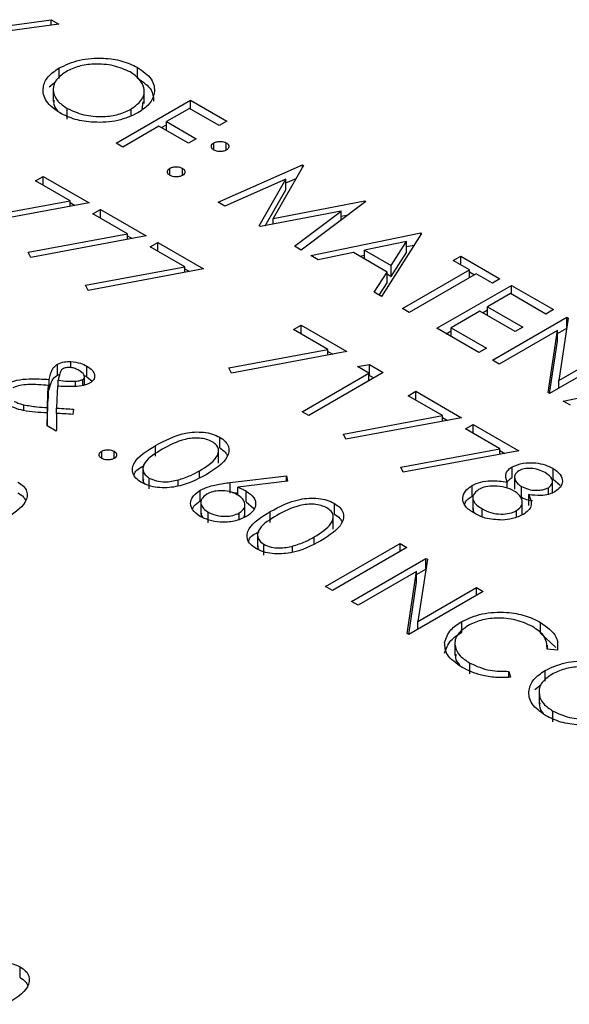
# Model space of a CAD drawing. Header units: inches. Extents: x 220 to 877, y 4 to 174.
# Tile 455 of 656: x 485.438 to 486.063, y 149.287 to 150.409. Entities that reach past the tile are written whole.
import ezdxf

# ---------------------------------------------------------------- set-up
doc = ezdxf.new("R2010")
doc.units = ezdxf.units.IN
doc.header["$LTSCALE"] = 0.5
doc.header["$MEASUREMENT"] = 0
doc.layers.add('DSS-M-S', color=53, linetype='Continuous')

msp = doc.modelspace()

# ---------------------------------------------------------------- linework, layer by layer
at = {"layer": 'DSS-M-S', "linetype": 'Continuous', "lineweight": 25}
for p, q in [((485.48191, 150.40368), (485.41019, 150.39368)), ((485.41446, 150.40052), (485.47319, 150.40871)), ((485.47319, 150.40871), (485.48191, 150.40368)), ((485.47319, 150.40246), (485.47319, 150.40871)), ((485.57165, 150.34213), (485.57165, 150.35438)), ((485.48262, 150.3416), (485.48262, 150.35385)), ((485.4709, 150.33213), (485.47821, 150.33803)), ((485.47579, 150.33095), (485.47579, 150.31564)), ((485.57932, 150.31338), (485.57932, 150.32869)), ((485.54718, 150.26803), (485.63203, 150.31701)), ((485.5768, 150.30624), (485.57823, 150.31497)), ((485.63203, 150.31701), (485.67337, 150.29315)), ((485.63203, 150.30696), (485.63203, 150.31701)), ((485.49153, 150.29544), (485.49153, 150.30769)), ((485.56463, 150.29973), (485.56463, 150.30699)), ((485.63094, 150.30759), (485.60483, 150.29252)), ((485.66467, 150.28812), (485.63094, 150.30759)), ((485.59613, 150.28749), (485.55479, 150.26363)), ((485.62985, 150.26803), (485.59613, 150.28749)), ((485.59912, 150.28577), (485.60483, 150.28906)), ((485.60483, 150.29252), (485.63856, 150.27305)), ((485.60483, 150.28247), (485.60483, 150.29252)), ((485.67337, 150.29315), (485.66467, 150.28812)), ((485.55479, 150.26363), (485.54718, 150.26803)), ((485.63856, 150.27305), (485.62985, 150.26803)), ((485.65868, 150.26018), (485.65868, 150.26834)), ((485.67282, 150.26018), (485.67282, 150.26834)), ((485.66358, 150.20083), (485.75963, 150.24335)), ((485.76072, 150.24272), (485.72613, 150.1823)), ((485.75963, 150.24335), (485.76072, 150.24272)), ((485.75963, 150.24082), (485.75963, 150.24335)), ((485.60864, 150.23129), (485.60864, 150.23945)), ((485.62278, 150.23129), (485.62278, 150.23945)), ((485.45553, 150.22516), (485.46423, 150.23019)), ((485.49486, 150.20246), (485.45553, 150.22516)), ((485.46423, 150.23019), (485.51645, 150.20004)), ((485.46423, 150.22014), (485.46423, 150.23019)), ((485.74054, 150.22705), (485.67124, 150.1964)), ((485.7101, 150.17397), (485.74054, 150.22705)), ((485.74054, 150.22265), (485.75218, 150.2278)), ((485.74054, 150.2148), (485.74054, 150.22705)), ((485.71714, 150.174), (485.74054, 150.2148)), ((485.38186, 150.18144), (485.49486, 150.20246)), ((485.51645, 150.20004), (485.38481, 150.17555)), ((485.49486, 150.19603), (485.49486, 150.20246)), ((485.49486, 150.20026), (485.5004, 150.19706)), ((485.67124, 150.1964), (485.66358, 150.20083)), ((485.72613, 150.1823), (485.8307, 150.20232)), ((485.83181, 150.20168), (485.75822, 150.14619)), ((485.8307, 150.20232), (485.83181, 150.20168)), ((485.8307, 150.20085), (485.8307, 150.20232)), ((485.5208, 150.18748), (485.5295, 150.19251)), ((485.56013, 150.16478), (485.5208, 150.18748)), ((485.5295, 150.19251), (485.58172, 150.16236)), ((485.5295, 150.18246), (485.5295, 150.19251)), ((485.8035, 150.19055), (485.71182, 150.17298)), ((485.75057, 150.15061), (485.8035, 150.19055)), ((485.8035, 150.18034), (485.8035, 150.19055)), ((485.8035, 150.18487), (485.81155, 150.18641)), ((485.72613, 150.17572), (485.72613, 150.1823)), ((485.44713, 150.14376), (485.56013, 150.16478)), ((485.56013, 150.15835), (485.56013, 150.16478)), ((485.71182, 150.17298), (485.7101, 150.17397)), ((485.7691, 150.13991), (485.8942, 150.16566)), ((485.89529, 150.16503), (485.8496, 150.09344)), ((485.8942, 150.16566), (485.89529, 150.16503)), ((485.8942, 150.16333), (485.8942, 150.16566)), ((485.58172, 150.16236), (485.45009, 150.13787)), ((485.56013, 150.16258), (485.56567, 150.15938)), ((485.58607, 150.1498), (485.59477, 150.15483)), ((485.59477, 150.15483), (485.64699, 150.12468)), ((485.59477, 150.14478), (485.59477, 150.15483)), ((485.87812, 150.15585), (485.83034, 150.14601)), ((485.86067, 150.1285), (485.87812, 150.15585)), ((485.87812, 150.1436), (485.87812, 150.15585)), ((485.45009, 150.13787), (485.44713, 150.14376)), ((485.6254, 150.1271), (485.58607, 150.1498)), ((485.75822, 150.14619), (485.75057, 150.15061)), ((485.81751, 150.14337), (485.77741, 150.13511)), ((485.85598, 150.12116), (485.81751, 150.14337)), ((485.83034, 150.14601), (485.86067, 150.1285)), ((485.83034, 150.13596), (485.83034, 150.14601)), ((485.86067, 150.11625), (485.87812, 150.1436)), ((485.87812, 150.1501), (485.88692, 150.15191)), ((485.77741, 150.13511), (485.7691, 150.13991)), ((485.82484, 150.13914), (485.83034, 150.14027)), ((485.93119, 150.13426), (485.93989, 150.13928)), ((485.94968, 150.12358), (485.93119, 150.13426)), ((485.93989, 150.13928), (485.9845, 150.11354)), ((485.93989, 150.12924), (485.93989, 150.13928)), ((485.5124, 150.10608), (485.6254, 150.1271)), ((485.64699, 150.12468), (485.51536, 150.10019)), ((485.6254, 150.12067), (485.6254, 150.1271)), ((485.6254, 150.1249), (485.63094, 150.1217)), ((485.84132, 150.09822), (485.85598, 150.12116)), ((485.85598, 150.10891), (485.85598, 150.12116)), ((485.85598, 150.11896), (485.86067, 150.11625)), ((485.86067, 150.11625), (485.86067, 150.1285)), ((485.87353, 150.07962), (485.94968, 150.12358)), ((485.9573, 150.11919), (485.88115, 150.07523)), ((485.94968, 150.11479), (485.94968, 150.12358)), ((485.94968, 150.12138), (485.95539, 150.11809)), ((485.97579, 150.10851), (485.9573, 150.11919)), ((485.84704, 150.09492), (485.85598, 150.10891)), ((485.9845, 150.11354), (485.97579, 150.10851)), ((485.51536, 150.10019), (485.5124, 150.10608)), ((485.8496, 150.09344), (485.84132, 150.09822)), ((485.9127, 150.05702), (485.99755, 150.106)), ((485.99646, 150.09658), (485.97035, 150.08151)), ((486.03671, 150.07334), (485.99646, 150.09658)), ((485.99755, 150.106), (486.04542, 150.07837)), ((485.99755, 150.09595), (485.99755, 150.106)), ((485.88115, 150.07523), (485.87353, 150.07962)), ((485.96165, 150.07648), (485.92902, 150.05764)), ((486.0019, 150.05325), (485.96165, 150.07648)), ((485.96464, 150.07476), (485.97035, 150.07805)), ((485.97035, 150.08151), (486.0106, 150.05827)), ((485.97035, 150.07146), (485.97035, 150.08151)), ((486.04542, 150.07837), (486.03671, 150.07334)), ((485.97579, 150.02059), (486.06065, 150.06958)), ((486.06224, 150.06865), (486.05152, 149.99774)), ((486.06065, 150.06958), (486.06224, 150.06865)), ((486.06065, 150.05809), (486.06065, 150.06958)), ((485.74925, 150.0556), (485.75795, 150.06063)), ((485.78858, 150.0329), (485.74925, 150.0556)), ((485.75795, 150.06063), (485.81017, 150.03048)), ((485.75795, 150.05058), (485.75795, 150.06063)), ((485.96056, 150.02938), (485.9127, 150.05702)), ((485.92331, 150.05089), (485.92902, 150.05419)), ((485.92902, 150.05764), (485.96927, 150.03441)), ((485.92902, 150.0476), (485.92902, 150.05764)), ((486.05004, 150.05466), (485.98341, 150.0162)), ((486.0106, 150.05827), (486.0019, 150.05325)), ((486.03933, 149.98391), (486.05004, 150.05466)), ((486.05004, 150.0512), (486.06052, 150.05726)), ((486.05004, 150.04241), (486.05004, 150.05466)), ((486.04104, 149.98293), (486.05004, 150.04241)), ((485.67558, 150.01188), (485.78858, 150.0329)), ((485.81017, 150.03048), (485.67854, 150.00599)), ((485.78858, 150.02647), (485.78858, 150.0329)), ((485.78858, 150.0307), (485.79412, 150.0275)), ((485.96927, 150.03441), (485.96056, 150.02938)), ((486.12592, 150.0319), (486.04106, 149.98291)), ((486.05152, 149.99774), (486.1183, 150.03629)), ((485.49559, 150.01228), (485.49559, 150.01917)), ((485.98341, 150.0162), (485.97579, 150.02059)), ((485.48053, 150.00378), (485.48053, 150.01603)), ((485.51413, 150.00167), (485.51413, 150.01392)), ((485.67854, 150.00599), (485.67558, 150.01188)), ((485.85151, 150.00662), (485.76665, 149.95763)), ((485.82213, 150.01353), (485.83582, 150.01568)), ((485.83519, 150.00599), (485.82213, 150.01353)), ((485.83582, 150.01568), (485.85151, 150.00662)), ((485.83582, 150.00343), (485.83582, 150.01568)), ((485.47118, 149.98655), (485.47118, 149.9988)), ((485.48053, 150.00378), (485.48308, 150.00468)), ((485.4815, 149.99108), (485.4815, 149.99777)), ((485.50113, 149.99091), (485.50113, 149.99689)), ((485.50924, 149.99191), (485.50924, 149.99869)), ((485.51091, 150.00311), (485.51413, 150.00167)), ((485.51135, 149.99259), (485.51135, 150.00182)), ((485.51413, 150.00167), (485.51995, 149.997)), ((485.75904, 149.96203), (485.83519, 150.00599)), ((485.83519, 149.9972), (485.83519, 150.00599)), ((485.83519, 150.00333), (485.83582, 150.00343)), ((485.83582, 150.00343), (485.8409, 150.00049)), ((486.05152, 149.98895), (486.05152, 149.99774)), ((486.05629, 149.97412), (486.1814, 149.99987)), ((485.47036, 149.97966), (485.47036, 149.99191)), ((485.48041, 149.99111), (485.47976, 149.97598)), ((485.87979, 149.98024), (485.88849, 149.98527)), ((485.88849, 149.98527), (485.94071, 149.95512)), ((485.88849, 149.97522), (485.88849, 149.98527)), ((485.46928, 149.96669), (485.46955, 149.98257)), ((485.46955, 149.97032), (485.46955, 149.98257)), ((485.47976, 149.97598), (485.47959, 149.96607)), ((485.91912, 149.95754), (485.87979, 149.98024)), ((486.04106, 149.98291), (486.03933, 149.98391)), ((486.06461, 149.96932), (486.05629, 149.97412)), ((485.44215, 149.96335), (485.44215, 149.96983)), ((485.46928, 149.95444), (485.46955, 149.97032)), ((485.46928, 149.95444), (485.46928, 149.96669)), ((485.47959, 149.96003), (485.47959, 149.96607)), ((485.49892, 149.96492), (485.49816, 149.95893)), ((485.76665, 149.95763), (485.75904, 149.96203)), ((485.46895, 149.9458), (485.46919, 149.96066)), ((485.46919, 149.94841), (485.46919, 149.96066)), ((485.80612, 149.93652), (485.91912, 149.95754)), ((485.94071, 149.95512), (485.80908, 149.93063)), ((485.91912, 149.95111), (485.91912, 149.95754)), ((485.91912, 149.95534), (485.92466, 149.95214)), ((485.47919, 149.93989), (485.46895, 149.9458)), ((485.46915, 149.94569), (485.46919, 149.94841)), ((485.94506, 149.94256), (485.95376, 149.94759)), ((485.98439, 149.91986), (485.94506, 149.94256)), ((485.95376, 149.94759), (486.00598, 149.91744)), ((485.95376, 149.93754), (485.95376, 149.94759)), ((485.66529, 149.92069), (485.66529, 149.93294)), ((485.80908, 149.93063), (485.80612, 149.93652)), ((485.53086, 149.90881), (485.53086, 149.91697)), ((485.545, 149.90881), (485.545, 149.91697)), ((485.59229, 149.9113), (485.59229, 149.92354)), ((485.66408, 149.90355), (485.66408, 149.91886)), ((485.87139, 149.89884), (485.98439, 149.91986)), ((486.00598, 149.91744), (485.87435, 149.89295)), ((485.98439, 149.91342), (485.98439, 149.91986)), ((485.98439, 149.91766), (485.98994, 149.91446)), ((485.57772, 149.89857), (485.57772, 149.88326)), ((485.64236, 149.88727), (485.64236, 149.89468)), ((485.87435, 149.89295), (485.87139, 149.89884)), ((485.99835, 149.88697), (485.99835, 149.89922)), ((486.04499, 149.88519), (486.04499, 149.89743)), ((485.58505, 149.87407), (485.58505, 149.88632)), ((485.61782, 149.87761), (485.61782, 149.88422)), ((485.67731, 149.88129), (485.74136, 149.88902)), ((485.74136, 149.88902), (485.74262, 149.88298)), ((485.74136, 149.88283), (485.74136, 149.88902)), ((486.0012, 149.88914), (486.0012, 149.87383)), ((486.04434, 149.8688), (486.04434, 149.88411)), ((486.04499, 149.88519), (486.05294, 149.87836)), ((485.64318, 149.86029), (485.64318, 149.87254)), ((485.67731, 149.86904), (485.67731, 149.88129)), ((485.74262, 149.88298), (485.68591, 149.87613)), ((485.68591, 149.8669), (485.68591, 149.87613)), ((485.95276, 149.86568), (485.95276, 149.87793)), ((485.99276, 149.87479), (485.99276, 149.88168)), ((486.00897, 149.86453), (486.00897, 149.87678)), ((486.03974, 149.86782), (486.03974, 149.87538)), ((485.64318, 149.86029), (485.64472, 149.86093)), ((485.68029, 149.8694), (485.68591, 149.87008)), ((485.69552, 149.85928), (485.69552, 149.87153)), ((485.95356, 149.86564), (485.95356, 149.85033)), ((486.01727, 149.85529), (486.01727, 149.86753)), ((485.64395, 149.86037), (485.64395, 149.84506)), ((485.6939, 149.84193), (485.6939, 149.85724)), ((485.69552, 149.85928), (485.70401, 149.85174)), ((485.79584, 149.84533), (485.79584, 149.85757)), ((485.96406, 149.84244), (485.96406, 149.85121)), ((486.00335, 149.84201), (486.00335, 149.84935)), ((486.00975, 149.84509), (486.00975, 149.8604)), ((485.65216, 149.83533), (485.65216, 149.84758)), ((485.68748, 149.83946), (485.68748, 149.84661)), ((485.6932, 149.8416), (485.6933, 149.84347)), ((485.72283, 149.83594), (485.72283, 149.84818)), ((485.79462, 149.82819), (485.79462, 149.8435)), ((485.70826, 149.82321), (485.70826, 149.8079)), ((485.77291, 149.81191), (485.77291, 149.81932)), ((485.71559, 149.79871), (485.71559, 149.81096)), ((485.74836, 149.80225), (485.74836, 149.80886)), ((485.78596, 149.7628), (485.87081, 149.81178)), ((485.87843, 149.80738), (485.79358, 149.7584)), ((485.87081, 149.81178), (485.87843, 149.80738)), ((485.87081, 149.80299), (485.87081, 149.81178)), ((485.81533, 149.74584), (485.90019, 149.79482)), ((485.90178, 149.7939), (485.89106, 149.72299)), ((485.90019, 149.79482), (485.90178, 149.7939)), ((485.90019, 149.78334), (485.90019, 149.79482)), ((485.88958, 149.77645), (485.90006, 149.7825)), ((485.88958, 149.77991), (485.82295, 149.74144)), ((485.87887, 149.70916), (485.88958, 149.77991)), ((485.88958, 149.76766), (485.88958, 149.77991)), ((485.79358, 149.7584), (485.78596, 149.7628)), ((485.88058, 149.70818), (485.88958, 149.76766)), ((485.89106, 149.72299), (485.95784, 149.76154)), ((485.95784, 149.76154), (485.96546, 149.75714)), ((485.95784, 149.75275), (485.95784, 149.76154)), ((485.96546, 149.75714), (485.88061, 149.70816)), ((485.82295, 149.74144), (485.81533, 149.74584)), ((485.89106, 149.71419), (485.89106, 149.72299)), ((485.94093, 149.71064), (485.94093, 149.72289)), ((486.0307, 149.70975), (486.0307, 149.72199)), ((485.88061, 149.70816), (485.87887, 149.70916)), ((486.0307, 149.70975), (486.04818, 149.69329)), ((485.93319, 149.6996), (485.93319, 149.68429)), ((486.03852, 149.69126), (486.03852, 149.69617)), ((486.04997, 149.69038), (486.03821, 149.69128)), ((485.95025, 149.66324), (485.95025, 149.67549)), ((485.99469, 149.66616), (485.99631, 149.6594)), ((485.99469, 149.65939), (485.99469, 149.66616)), ((486.0358, 149.65487), (486.0358, 149.66712)), ((486.02408, 149.64541), (486.03138, 149.65131)), ((486.02896, 149.64423), (486.02896, 149.62892)), ((486.0447, 149.60872), (486.0447, 149.62096)), ((485.43793, 149.31717), (485.43793, 149.32942))]:
    msp.add_line(p, q, dxfattribs=at)
for points, knots in [([(485.48262, 150.35385), (485.48995, 150.35717), (485.50461, 150.36383), (485.53114, 150.36573), (485.55468, 150.3624), (485.566, 150.35705), (485.57165, 150.35438)], [0, 0, 0, 0, 0.279731, 0.5593268, 0.7796805, 1, 1, 1, 1]), ([(485.56333, 150.34914), (485.55727, 150.35183), (485.54517, 150.35721), (485.52346, 150.35883), (485.5041, 150.35612), (485.49488, 150.35169), (485.49027, 150.34947)], [0, 0, 0, 0, 0.2796271, 0.5593495, 0.7796302, 1, 1, 1, 1]), ([(485.57165, 150.35438), (485.57761, 150.35014), (485.58951, 150.34166), (485.59233, 150.32612), (485.58657, 150.31238), (485.57701, 150.30585), (485.57223, 150.30259)], [0, 0, 0, 0, 0.2797673, 0.5593585, 0.7795711, 1, 1, 1, 1]), ([(485.48313, 150.30249), (485.47728, 150.3067), (485.46559, 150.31514), (485.46295, 150.3305), (485.46851, 150.34412), (485.47791, 150.3506), (485.48262, 150.35385)], [0, 0, 0, 0, 0.2796633, 0.5593539, 0.7796364, 1, 1, 1, 1]), ([(485.49027, 150.34947), (485.48557, 150.34601), (485.47617, 150.33908), (485.47489, 150.32651), (485.47997, 150.31555), (485.48767, 150.31031), (485.49153, 150.30769)], [0, 0, 0, 0, 0.279416, 0.5590765, 0.779478, 1, 1, 1, 1]), ([(485.56463, 150.30699), (485.56937, 150.31048), (485.57884, 150.31745), (485.5802, 150.33016), (485.57473, 150.34112), (485.56713, 150.34646), (485.56333, 150.34914)], [0, 0, 0, 0, 0.279468, 0.5588703, 0.7795158, 1, 1, 1, 1]), ([(485.57165, 150.34213), (485.57786, 150.3379), (485.58906, 150.33028), (485.58971, 150.32037), (485.59, 150.31596)], [0, 0, 0, 0, 0.5548048, 1, 1, 1, 1]), ([(485.47676, 150.31712), (485.47645, 150.31589), (485.47534, 150.31163), (485.4784, 150.3076), (485.48058, 150.30474)], [0, 0, 0, 0, 0.2888747, 1, 1, 1, 1]), ([(485.57223, 150.30259), (485.5649, 150.29922), (485.55024, 150.29248), (485.52356, 150.29102), (485.49997, 150.2943), (485.48874, 150.29976), (485.48313, 150.30249)], [0, 0, 0, 0, 0.2796304, 0.5593429, 0.7795972, 1, 1, 1, 1]), ([(485.49153, 150.30769), (485.49753, 150.30493), (485.50953, 150.29942), (485.53131, 150.29758), (485.55074, 150.30032), (485.56, 150.30477), (485.56463, 150.30699)], [0, 0, 0, 0, 0.2798297, 0.559389, 0.7796538, 1, 1, 1, 1]), ([(485.65868, 150.26018), (485.65776, 150.26085), (485.65592, 150.26219), (485.65554, 150.26464), (485.65644, 150.2668), (485.65794, 150.26783), (485.65868, 150.26834)], [0, 0, 0, 0, 0.2796468, 0.5592988, 0.7796148, 1, 1, 1, 1]), ([(485.65868, 150.26834), (485.65985, 150.26887), (485.66219, 150.26992), (485.66641, 150.27014), (485.67014, 150.26962), (485.67193, 150.26877), (485.67282, 150.26834)], [0, 0, 0, 0, 0.2795852, 0.5594544, 0.7796968, 1, 1, 1, 1]), ([(485.67282, 150.26834), (485.67375, 150.26767), (485.67561, 150.26632), (485.67595, 150.26388), (485.6751, 150.26171), (485.67358, 150.26069), (485.67282, 150.26018)], [0, 0, 0, 0, 0.2796016, 0.559212, 0.7794752, 1, 1, 1, 1]), ([(485.67282, 150.26018), (485.67166, 150.25964), (485.66934, 150.25857), (485.6651, 150.25837), (485.66135, 150.25887), (485.65957, 150.25974), (485.65868, 150.26018)], [0, 0, 0, 0, 0.2795175, 0.5593264, 0.7795441, 1, 1, 1, 1]), ([(485.60864, 150.23129), (485.60773, 150.23196), (485.60591, 150.23331), (485.60552, 150.23575), (485.60642, 150.2379), (485.6079, 150.23894), (485.60864, 150.23945)], [0, 0, 0, 0, 0.27958116, 0.55914317, 0.77957542, 1, 1, 1, 1]), ([(485.60864, 150.23945), (485.60981, 150.23998), (485.61214, 150.24104), (485.61637, 150.24127), (485.62011, 150.24075), (485.62189, 150.23988), (485.62278, 150.23945)], [0, 0, 0, 0, 0.2795762, 0.5592837, 0.7795524, 1, 1, 1, 1]), ([(485.62278, 150.23129), (485.62162, 150.23076), (485.61929, 150.2297), (485.61506, 150.22948), (485.61132, 150.23), (485.60953, 150.23086), (485.60864, 150.23129)], [0, 0, 0, 0, 0.2794691, 0.5593578, 0.7796739, 1, 1, 1, 1]), ([(485.62278, 150.23945), (485.62371, 150.23878), (485.62557, 150.23743), (485.62591, 150.23499), (485.62506, 150.23282), (485.62354, 150.2318), (485.62278, 150.23129)], [0, 0, 0, 0, 0.2796016, 0.559212, 0.7794752, 1, 1, 1, 1]), ([(485.48053, 150.01603), (485.48302, 150.01716), (485.48749, 150.01917), (485.49311, 150.01917), (485.49559, 150.01917)], [0, 0, 0, 0, 0.5587871, 1, 1, 1, 1]), ([(485.49559, 150.01917), (485.49951, 150.01871), (485.50652, 150.01788), (485.5118, 150.01513), (485.51413, 150.01392)], [0, 0, 0, 0, 0.5588421, 1, 1, 1, 1]), ([(485.47118, 149.9988), (485.47163, 150.00087), (485.47238, 150.00428), (485.4739, 150.00897), (485.4761, 150.01287), (485.47905, 150.01498), (485.48053, 150.01603)], [0, 0, 0, 0, 0.3403906, 0.5606151, 0.7804878, 1, 1, 1, 1]), ([(485.48425, 150.00811), (485.48351, 150.0062), (485.48219, 150.00279), (485.48171, 149.9993), (485.4815, 149.99777)], [0, 0, 0, 0, 0.5598979, 1, 1, 1, 1]), ([(485.48731, 150.01115), (485.48655, 150.01065), (485.48519, 150.00974), (485.48454, 150.00861), (485.48425, 150.00811)], [0, 0, 0, 0, 0.55955366, 1, 1, 1, 1]), ([(485.50514, 150.00906), (485.50374, 150.00979), (485.50095, 150.01125), (485.49605, 150.01238), (485.49103, 150.01262), (485.48855, 150.01164), (485.48731, 150.01115)], [0, 0, 0, 0, 0.281036, 0.5613948, 0.7814436, 1, 1, 1, 1]), ([(485.50924, 149.99869), (485.50978, 149.99907), (485.51087, 149.99984), (485.51159, 150.00179), (485.51071, 150.00527), (485.50737, 150.00755), (485.50514, 150.00906)], [0, 0, 0, 0, 0.1254023, 0.2510874, 0.5013788, 1, 1, 1, 1]), ([(485.51413, 150.01392), (485.51641, 150.01235), (485.52095, 150.00923), (485.52346, 150.0036), (485.5222, 149.99827), (485.51881, 149.99572), (485.51711, 149.99444)], [0, 0, 0, 0, 0.280416, 0.5602869, 0.7803331, 1, 1, 1, 1]), ([(485.42189, 149.99348), (485.42581, 149.99516), (485.43368, 149.99853), (485.45128, 149.99979), (485.46363, 149.99917), (485.47118, 149.9988)], [0, 0, 0, 0, 0.2789472, 0.5588299, 1, 1, 1, 1]), ([(485.47118, 149.98655), (485.47163, 149.98862), (485.47238, 149.99203), (485.4739, 149.99672), (485.4761, 150.00062), (485.47905, 150.00273), (485.48053, 150.00378)], [0, 0, 0, 0, 0.3403906, 0.5606151, 0.7804878, 1, 1, 1, 1]), ([(485.4815, 149.99777), (485.48514, 149.99737), (485.49163, 149.99665), (485.49823, 149.99682), (485.50113, 149.99689)], [0, 0, 0, 0, 0.5601646, 1, 1, 1, 1]), ([(485.50113, 149.99689), (485.50279, 149.99703), (485.50575, 149.99726), (485.50817, 149.99826), (485.50924, 149.99869)], [0, 0, 0, 0, 0.5610412, 1, 1, 1, 1]), ([(485.47036, 149.99191), (485.46259, 149.99252), (485.45175, 149.99336), (485.43754, 149.99233), (485.4324, 149.99029), (485.42984, 149.98928)], [0, 0, 0, 0, 0.561001, 0.7810545, 1, 1, 1, 1]), ([(485.46955, 149.98257), (485.46966, 149.98431), (485.46986, 149.98743), (485.47021, 149.99054), (485.47036, 149.99191)], [0, 0, 0, 0, 0.55999756, 1, 1, 1, 1]), ([(485.51711, 149.99444), (485.51412, 149.99328), (485.50813, 149.99095), (485.49509, 149.99037), (485.48598, 149.99083), (485.48041, 149.99111)], [0, 0, 0, 0, 0.2783837, 0.5586559, 1, 1, 1, 1]), ([(485.43134, 149.9738), (485.43316, 149.97287), (485.43641, 149.97122), (485.44039, 149.97026), (485.44215, 149.96983)], [0, 0, 0, 0, 0.5597658, 1, 1, 1, 1]), ([(485.46955, 149.97032), (485.46966, 149.97206), (485.46986, 149.97518), (485.47021, 149.97829), (485.47036, 149.97966)], [0, 0, 0, 0, 0.55999756, 1, 1, 1, 1]), ([(485.46919, 149.96066), (485.45965, 149.96105), (485.44268, 149.96175), (485.42891, 149.96741), (485.42287, 149.96989)], [0, 0, 0, 0, 0.5620587, 1, 1, 1, 1]), ([(485.44215, 149.96983), (485.44713, 149.96901), (485.45603, 149.96753), (485.46523, 149.96695), (485.46928, 149.96669)], [0, 0, 0, 0, 0.5597079, 1, 1, 1, 1]), ([(485.47959, 149.96607), (485.4832, 149.96586), (485.48964, 149.96547), (485.49609, 149.96509), (485.49892, 149.96492)], [0, 0, 0, 0, 0.5600003, 1, 1, 1, 1]), ([(485.47951, 149.96004), (485.47948, 149.95796), (485.47942, 149.95425), (485.47936, 149.95054), (485.47934, 149.94891)], [0, 0, 0, 0, 0.5599998, 1, 1, 1, 1]), ([(485.49816, 149.95893), (485.49468, 149.95914), (485.48846, 149.95951), (485.48224, 149.95988), (485.47951, 149.96004)], [0, 0, 0, 0, 0.5600004, 1, 1, 1, 1]), ([(485.47934, 149.94891), (485.47932, 149.94723), (485.47928, 149.94422), (485.47922, 149.94122), (485.47919, 149.93989)], [0, 0, 0, 0, 0.5600009, 1, 1, 1, 1]), ([(485.59229, 149.92354), (485.60275, 149.9292), (485.61584, 149.93629), (485.63649, 149.93908), (485.64707, 149.93882), (485.65725, 149.93688), (485.66261, 149.93425), (485.66529, 149.93294)], [0, 0, 0, 0, 0.498702, 0.6241765, 0.7494675, 0.8747453, 1, 1, 1, 1]), ([(485.65685, 149.92776), (485.65471, 149.92878), (485.65043, 149.9308), (485.64228, 149.93205), (485.63399, 149.93202), (485.61805, 149.9293), (485.60798, 149.92367), (485.59994, 149.91917)], [0, 0, 0, 0, 0.1251388, 0.2504182, 0.3755189, 0.5008471, 1, 1, 1, 1]), ([(485.66529, 149.93294), (485.66759, 149.93138), (485.67219, 149.92826), (485.67686, 149.92045), (485.67418, 149.90566), (485.65964, 149.89642), (485.64995, 149.89026)], [0, 0, 0, 0, 0.1256001, 0.2511969, 0.5005813, 1, 1, 1, 1]), ([(485.53086, 149.90881), (485.52995, 149.90948), (485.52812, 149.91083), (485.52774, 149.91327), (485.52863, 149.91542), (485.53012, 149.91645), (485.53086, 149.91697)], [0, 0, 0, 0, 0.27958116, 0.55914317, 0.77957542, 1, 1, 1, 1]), ([(485.53086, 149.91697), (485.53203, 149.9175), (485.53436, 149.91856), (485.53859, 149.91879), (485.54233, 149.91827), (485.54411, 149.9174), (485.545, 149.91697)], [0, 0, 0, 0, 0.2795762, 0.5592837, 0.7795524, 1, 1, 1, 1]), ([(485.545, 149.91697), (485.54593, 149.9163), (485.54778, 149.91495), (485.54812, 149.91251), (485.54727, 149.91034), (485.54576, 149.90932), (485.545, 149.90881)], [0, 0, 0, 0, 0.2796016, 0.559212, 0.7794752, 1, 1, 1, 1]), ([(485.57609, 149.88144), (485.57382, 149.88299), (485.56927, 149.88608), (485.5647, 149.89384), (485.56781, 149.90851), (485.58249, 149.91753), (485.59229, 149.92354)], [0, 0, 0, 0, 0.1255507, 0.25109, 0.5002501, 1, 1, 1, 1]), ([(485.59994, 149.91917), (485.59207, 149.91455), (485.58029, 149.90764), (485.57685, 149.89625), (485.57985, 149.89004), (485.58332, 149.88756), (485.58505, 149.88632)], [0, 0, 0, 0, 0.5002912, 0.749086, 0.8746062, 1, 1, 1, 1]), ([(485.64236, 149.89468), (485.64993, 149.89941), (485.66126, 149.90649), (485.66498, 149.91781), (485.66206, 149.92405), (485.65858, 149.92653), (485.65685, 149.92776)], [0, 0, 0, 0, 0.5000715, 0.7490206, 0.8745985, 1, 1, 1, 1]), ([(485.66529, 149.92069), (485.66769, 149.91915), (485.67158, 149.91666), (485.67322, 149.91346), (485.67385, 149.91223)], [0, 0, 0, 0, 0.6156297, 1, 1, 1, 1]), ([(485.545, 149.90881), (485.54384, 149.90828), (485.5415, 149.90721), (485.53727, 149.907), (485.53354, 149.90752), (485.53175, 149.90838), (485.53086, 149.90881)], [0, 0, 0, 0, 0.27946914, 0.55935777, 0.77967393, 1, 1, 1, 1]), ([(485.5679, 149.88945), (485.56796, 149.8902), (485.56836, 149.89474), (485.57443, 149.89807), (485.57949, 149.90085)], [0, 0, 0, 0, 0.1650268, 1, 1, 1, 1]), ([(485.61782, 149.88422), (485.62281, 149.88585), (485.63173, 149.88877), (485.63911, 149.89287), (485.64236, 149.89468)], [0, 0, 0, 0, 0.5595988, 1, 1, 1, 1]), ([(485.99276, 149.88168), (485.99153, 149.88518), (485.98982, 149.89007), (485.99372, 149.89605), (485.99681, 149.89816), (485.99835, 149.89922)], [0, 0, 0, 0, 0.5577522, 0.7789324, 1, 1, 1, 1]), ([(485.99835, 149.89922), (486.00235, 149.90083), (486.01036, 149.90407), (486.02441, 149.90409), (486.03628, 149.90172), (486.04209, 149.89886), (486.04499, 149.89743)], [0, 0, 0, 0, 0.2788058, 0.5584573, 0.7791595, 1, 1, 1, 1]), ([(486.00585, 149.89475), (486.00407, 149.89318), (486.00051, 149.89002), (486.00128, 149.88465), (486.00398, 149.88011), (486.00731, 149.87789), (486.00897, 149.87678)], [0, 0, 0, 0, 0.2777214, 0.55822362, 0.77907158, 1, 1, 1, 1]), ([(486.03586, 149.89265), (486.03348, 149.89386), (486.02873, 149.89625), (486.02014, 149.8976), (486.01181, 149.89737), (486.00783, 149.89563), (486.00585, 149.89475)], [0, 0, 0, 0, 0.2806507, 0.5605655, 0.7806204, 1, 1, 1, 1]), ([(486.04499, 149.89743), (486.048, 149.89527), (486.05402, 149.89093), (486.05636, 149.88312), (486.05406, 149.87598), (486.04939, 149.87254), (486.04706, 149.87082)], [0, 0, 0, 0, 0.2799289, 0.5596229, 0.7799456, 1, 1, 1, 1]), ([(485.64995, 149.89026), (485.63929, 149.88466), (485.62331, 149.87625), (485.59771, 149.87479), (485.58418, 149.87747), (485.57879, 149.88012), (485.57609, 149.88144)], [0, 0, 0, 0, 0.4994065, 0.7487427, 0.8743724, 1, 1, 1, 1]), ([(485.57855, 149.88472), (485.57824, 149.88398), (485.57758, 149.88239), (485.57867, 149.88087), (485.57925, 149.88007)], [0, 0, 0, 0, 0.4707697, 1, 1, 1, 1]), ([(485.58505, 149.88632), (485.58766, 149.88515), (485.59288, 149.88281), (485.60488, 149.88147), (485.61292, 149.88317), (485.61782, 149.88422)], [0, 0, 0, 0, 0.2802572, 0.56078111, 1, 1, 1, 1]), ([(485.95276, 149.87793), (485.95588, 149.8794), (485.9621, 149.88235), (485.9766, 149.88414), (485.98663, 149.88262), (485.99276, 149.88168)], [0, 0, 0, 0, 0.2799866, 0.5599013, 1, 1, 1, 1]), ([(485.99276, 149.88169), (485.99314, 149.88237), (485.99428, 149.88436), (485.99673, 149.88593), (485.99835, 149.88697)], [0, 0, 0, 0, 0.3394417, 1, 1, 1, 1]), ([(486.03974, 149.87538), (486.04146, 149.87691), (486.04493, 149.87996), (486.04431, 149.88682), (486.03907, 149.89044), (486.03586, 149.89265)], [0, 0, 0, 0, 0.2789711, 0.5599188, 1, 1, 1, 1]), ([(485.43549, 149.88191), (485.43778, 149.88035), (485.44238, 149.87724), (485.44705, 149.86943), (485.44437, 149.85463), (485.42983, 149.8454), (485.42014, 149.83924)], [0, 0, 0, 0, 0.1256001, 0.2511969, 0.5005813, 1, 1, 1, 1]), ([(485.64304, 149.84279), (485.6397, 149.84524), (485.63303, 149.85015), (485.63135, 149.85908), (485.63513, 149.86687), (485.6405, 149.87065), (485.64318, 149.87254)], [0, 0, 0, 0, 0.2796696, 0.5590848, 0.7795576, 1, 1, 1, 1]), ([(485.64318, 149.87254), (485.64651, 149.87412), (485.65201, 149.87672), (485.66118, 149.8789), (485.66916, 149.88028), (485.67459, 149.88095), (485.67731, 149.88129)], [0, 0, 0, 0, 0.3393742, 0.5594856, 0.7797313, 1, 1, 1, 1]), ([(485.68522, 149.86743), (485.68241, 149.86879), (485.67681, 149.87152), (485.66641, 149.87236), (485.65711, 149.87115), (485.6527, 149.86903), (485.65049, 149.86797)], [0, 0, 0, 0, 0.2801275, 0.5595148, 0.7797192, 1, 1, 1, 1]), ([(485.68591, 149.87613), (485.6878, 149.87534), (485.69117, 149.87392), (485.69419, 149.87226), (485.69552, 149.87153)], [0, 0, 0, 0, 0.5599103, 1, 1, 1, 1]), ([(485.95528, 149.84623), (485.95143, 149.84875), (485.94375, 149.85377), (485.94107, 149.86326), (485.94427, 149.87176), (485.94993, 149.87587), (485.95276, 149.87793)], [0, 0, 0, 0, 0.2805448, 0.55926917, 0.77981565, 1, 1, 1, 1]), ([(485.96012, 149.87338), (485.95777, 149.87147), (485.95306, 149.86765), (485.95343, 149.85881), (485.96003, 149.85409), (485.96406, 149.85121)], [0, 0, 0, 0, 0.2798334, 0.5601982, 1, 1, 1, 1]), ([(486.00046, 149.87165), (485.99722, 149.87322), (485.99075, 149.87637), (485.97898, 149.87768), (485.96799, 149.87693), (485.96274, 149.87457), (485.96012, 149.87338)], [0, 0, 0, 0, 0.2802829, 0.5601377, 0.7802983, 1, 1, 1, 1]), ([(486.00897, 149.87678), (486.01146, 149.87562), (486.01644, 149.8733), (486.02533, 149.87214), (486.03364, 149.87282), (486.03771, 149.87453), (486.03974, 149.87538)], [0, 0, 0, 0, 0.280237, 0.5601454, 0.7804348, 1, 1, 1, 1]), ([(485.43549, 149.86966), (485.43788, 149.86813), (485.44177, 149.86563), (485.44341, 149.86244), (485.44404, 149.86121)], [0, 0, 0, 0, 0.6156297, 1, 1, 1, 1]), ([(485.65049, 149.86797), (485.64825, 149.86625), (485.64376, 149.86282), (485.64367, 149.85665), (485.64648, 149.85139), (485.65026, 149.84885), (485.65216, 149.84758)], [0, 0, 0, 0, 0.279059, 0.5588204, 0.7793034, 1, 1, 1, 1]), ([(485.68748, 149.84661), (485.68974, 149.84838), (485.69429, 149.85191), (485.69409, 149.85822), (485.69105, 149.86355), (485.68716, 149.86613), (485.68522, 149.86743)], [0, 0, 0, 0, 0.2787544, 0.558605, 0.7791474, 1, 1, 1, 1]), ([(485.69552, 149.87153), (485.69881, 149.86914), (485.7054, 149.86435), (485.70687, 149.85565), (485.70358, 149.84797), (485.69823, 149.84431), (485.69555, 149.84248)], [0, 0, 0, 0, 0.2796384, 0.5593258, 0.7795267, 1, 1, 1, 1]), ([(485.72283, 149.84818), (485.73329, 149.85384), (485.74638, 149.86093), (485.76704, 149.86372), (485.77761, 149.86346), (485.78779, 149.86152), (485.79316, 149.85889), (485.79584, 149.85757)], [0, 0, 0, 0, 0.498702, 0.6241765, 0.7494675, 0.8747453, 1, 1, 1, 1]), ([(485.94429, 149.85702), (485.94455, 149.85777), (485.94566, 149.86109), (485.94967, 149.86368), (485.95276, 149.86568)], [0, 0, 0, 0, 0.2272455, 1, 1, 1, 1]), ([(486.00335, 149.84935), (486.00567, 149.85127), (486.01032, 149.85511), (486.00989, 149.86181), (486.00668, 149.86751), (486.00253, 149.87027), (486.00046, 149.87165)], [0, 0, 0, 0, 0.2783033, 0.5585094, 0.7791463, 1, 1, 1, 1]), ([(486.00897, 149.86453), (486.01142, 149.86329), (486.01509, 149.86142), (486.01983, 149.86095), (486.02141, 149.8608)], [0, 0, 0, 0, 0.6669274, 1, 1, 1, 1]), ([(486.01727, 149.86753), (486.01916, 149.86308), (486.0218, 149.85685), (486.01712, 149.84908), (486.01312, 149.84639), (486.01111, 149.84504)], [0, 0, 0, 0, 0.5582714, 0.7790888, 1, 1, 1, 1]), ([(486.04706, 149.87082), (486.04476, 149.86971), (486.04015, 149.86749), (486.02943, 149.86595), (486.02188, 149.86693), (486.01727, 149.86753)], [0, 0, 0, 0, 0.2801589, 0.560243, 1, 1, 1, 1]), ([(485.63426, 149.85113), (485.63471, 149.85224), (485.63614, 149.85572), (485.64032, 149.85844), (485.64318, 149.86029)], [0, 0, 0, 0, 0.31748, 1, 1, 1, 1]), ([(485.78739, 149.8524), (485.78525, 149.85341), (485.78097, 149.85544), (485.77283, 149.85669), (485.76454, 149.85666), (485.74859, 149.85394), (485.73853, 149.84831), (485.73048, 149.84381)], [0, 0, 0, 0, 0.1251388, 0.2504182, 0.3755189, 0.5008471, 1, 1, 1, 1]), ([(485.77291, 149.81932), (485.78047, 149.82405), (485.7918, 149.83113), (485.79553, 149.84245), (485.7926, 149.84869), (485.78913, 149.85117), (485.78739, 149.8524)], [0, 0, 0, 0, 0.50007152, 0.74902056, 0.87459845, 1, 1, 1, 1]), ([(485.79584, 149.85757), (485.79814, 149.85602), (485.80273, 149.8529), (485.80741, 149.84509), (485.80472, 149.8303), (485.79018, 149.82106), (485.78049, 149.8149)], [0, 0, 0, 0, 0.1256001, 0.2511969, 0.5005813, 1, 1, 1, 1]), ([(485.95431, 149.85187), (485.95403, 149.8506), (485.9535, 149.84817), (485.95611, 149.84625), (485.95736, 149.84533)], [0, 0, 0, 0, 0.5195213, 1, 1, 1, 1]), ([(485.96406, 149.85121), (485.96719, 149.84963), (485.97342, 149.8465), (485.98492, 149.84501), (485.99566, 149.84587), (486.00079, 149.84819), (486.00335, 149.84935)], [0, 0, 0, 0, 0.2806017, 0.5599618, 0.7801797, 1, 1, 1, 1]), ([(485.69555, 149.84248), (485.69123, 149.84049), (485.68259, 149.83652), (485.66674, 149.83573), (485.65303, 149.83802), (485.64637, 149.8412), (485.64304, 149.84279)], [0, 0, 0, 0, 0.2796308, 0.5589603, 0.7794783, 1, 1, 1, 1]), ([(485.64453, 149.84657), (485.64431, 149.84572), (485.64389, 149.84404), (485.64505, 149.84248), (485.64562, 149.84172)], [0, 0, 0, 0, 0.5110616, 1, 1, 1, 1]), ([(485.65216, 149.84758), (485.65502, 149.84622), (485.66075, 149.84352), (485.67115, 149.84254), (485.68069, 149.84344), (485.68521, 149.84556), (485.68748, 149.84661)], [0, 0, 0, 0, 0.280018, 0.5598526, 0.7799871, 1, 1, 1, 1]), ([(485.70663, 149.80608), (485.70436, 149.80762), (485.69981, 149.81072), (485.69524, 149.81848), (485.69835, 149.83315), (485.71303, 149.84217), (485.72283, 149.84818)], [0, 0, 0, 0, 0.1255507, 0.25109, 0.5002501, 1, 1, 1, 1]), ([(485.73048, 149.84381), (485.72261, 149.83919), (485.71083, 149.83228), (485.70739, 149.82089), (485.71039, 149.81468), (485.71386, 149.8122), (485.71559, 149.81096)], [0, 0, 0, 0, 0.50029125, 0.74908604, 0.87460621, 1, 1, 1, 1]), ([(485.79584, 149.84533), (485.79823, 149.84379), (485.80212, 149.8413), (485.80376, 149.8381), (485.80439, 149.83687)], [0, 0, 0, 0, 0.6156297, 1, 1, 1, 1]), ([(485.98711, 149.83861), (485.98035, 149.83893), (485.96821, 149.8395), (485.95924, 149.84417), (485.95528, 149.84623)], [0, 0, 0, 0, 0.55775788, 1, 1, 1, 1]), ([(486.01111, 149.84504), (486.00716, 149.84316), (486.00009, 149.83978), (485.99108, 149.83897), (485.98711, 149.83861)], [0, 0, 0, 0, 0.559346, 1, 1, 1, 1]), ([(485.69844, 149.81409), (485.69851, 149.81484), (485.6989, 149.81938), (485.70497, 149.82271), (485.71004, 149.82549)], [0, 0, 0, 0, 0.1650268, 1, 1, 1, 1]), ([(485.74836, 149.80886), (485.75336, 149.81049), (485.76228, 149.81341), (485.76966, 149.81751), (485.77291, 149.81932)], [0, 0, 0, 0, 0.5595988, 1, 1, 1, 1]), ([(485.78049, 149.8149), (485.76983, 149.80929), (485.75385, 149.80089), (485.72825, 149.79943), (485.71473, 149.80211), (485.70933, 149.80475), (485.70663, 149.80608)], [0, 0, 0, 0, 0.4994065, 0.7487427, 0.8743724, 1, 1, 1, 1]), ([(485.70909, 149.80936), (485.70878, 149.80861), (485.70813, 149.80703), (485.70922, 149.80551), (485.7098, 149.80471)], [0, 0, 0, 0, 0.4707697, 1, 1, 1, 1]), ([(485.71559, 149.81096), (485.7182, 149.80979), (485.72342, 149.80744), (485.73543, 149.80611), (485.74346, 149.80781), (485.74836, 149.80886)], [0, 0, 0, 0, 0.2802572, 0.5607811, 1, 1, 1, 1]), ([(485.94093, 149.72289), (485.94836, 149.72628), (485.96321, 149.73306), (485.99033, 149.73423), (486.01387, 149.73037), (486.02508, 149.72479), (486.0307, 149.72199)], [0, 0, 0, 0, 0.2795119, 0.5590796, 0.7793739, 1, 1, 1, 1]), ([(486.02152, 149.71724), (486.01548, 149.72002), (486.0034, 149.72555), (485.98156, 149.72753), (485.96193, 149.72488), (485.95262, 149.7204), (485.94797, 149.71816)], [0, 0, 0, 0, 0.2798558, 0.5595188, 0.7796855, 1, 1, 1, 1]), ([(485.92143, 149.69921), (485.92306, 149.7042), (485.92598, 149.71313), (485.93635, 149.7199), (485.94093, 149.72289)], [0, 0, 0, 0, 0.55902863, 1, 1, 1, 1]), ([(485.94797, 149.71816), (485.94313, 149.71462), (485.93344, 149.70753), (485.93224, 149.69456), (485.93824, 149.68347), (485.94624, 149.67815), (485.95025, 149.67549)], [0, 0, 0, 0, 0.2794342, 0.5589213, 0.7792831, 1, 1, 1, 1]), ([(486.03821, 149.69128), (486.03787, 149.69676), (486.03725, 149.70656), (486.02634, 149.71397), (486.02152, 149.71724)], [0, 0, 0, 0, 0.5584265, 1, 1, 1, 1]), ([(486.0307, 149.72199), (486.03794, 149.71677), (486.05089, 149.70743), (486.05025, 149.69559), (486.04997, 149.69038)], [0, 0, 0, 0, 0.5595165, 1, 1, 1, 1]), ([(485.92143, 149.68696), (485.92306, 149.69195), (485.92598, 149.70089), (485.93635, 149.70765), (485.94093, 149.71064)], [0, 0, 0, 0, 0.55902863, 1, 1, 1, 1]), ([(485.94159, 149.67044), (485.93472, 149.67514), (485.92245, 149.68353), (485.92175, 149.69442), (485.92143, 149.69921)], [0, 0, 0, 0, 0.5598036, 1, 1, 1, 1]), ([(485.93432, 149.68577), (485.93395, 149.68434), (485.93283, 149.68001), (485.93615, 149.67597), (485.93837, 149.67326)], [0, 0, 0, 0, 0.3287285, 1, 1, 1, 1]), ([(485.99631, 149.6594), (485.9907, 149.65918), (485.97947, 149.65874), (485.95968, 149.66184), (485.94845, 149.66718), (485.94159, 149.67044)], [0, 0, 0, 0, 0.2804103, 0.5607951, 1, 1, 1, 1]), ([(485.95025, 149.67549), (485.95761, 149.67217), (485.97078, 149.66622), (485.98737, 149.66618), (485.99469, 149.66616)], [0, 0, 0, 0, 0.5587722, 1, 1, 1, 1]), ([(486.0358, 149.66712), (486.04313, 149.67045), (486.05778, 149.6771), (486.08431, 149.67901), (486.10786, 149.67567), (486.11917, 149.67033), (486.12483, 149.66765)], [0, 0, 0, 0, 0.279731, 0.5593268, 0.7796805, 1, 1, 1, 1]), ([(486.1165, 149.66241), (486.11045, 149.6651), (486.09834, 149.67048), (486.07664, 149.67211), (486.05728, 149.6694), (486.04806, 149.66496), (486.04344, 149.66275)], [0, 0, 0, 0, 0.2796271, 0.5593495, 0.7796302, 1, 1, 1, 1]), ([(486.03631, 149.61576), (486.03046, 149.61998), (486.01876, 149.62841), (486.01613, 149.64378), (486.02168, 149.65739), (486.03109, 149.66388), (486.0358, 149.66712)], [0, 0, 0, 0, 0.2796633, 0.5593539, 0.7796364, 1, 1, 1, 1]), ([(486.04344, 149.66275), (486.03875, 149.65928), (486.02935, 149.65236), (486.02807, 149.63978), (486.03314, 149.62883), (486.04085, 149.62359), (486.0447, 149.62096)], [0, 0, 0, 0, 0.279416, 0.5590765, 0.779478, 1, 1, 1, 1]), ([(486.02994, 149.63039), (486.02962, 149.62916), (486.02852, 149.62491), (486.03158, 149.62088), (486.03375, 149.61801)], [0, 0, 0, 0, 0.2888747, 1, 1, 1, 1]), ([(486.12541, 149.61586), (486.11808, 149.61249), (486.10342, 149.60575), (486.07673, 149.6043), (486.05314, 149.60757), (486.04192, 149.61303), (486.03631, 149.61576)], [0, 0, 0, 0, 0.2796304, 0.5593429, 0.7795972, 1, 1, 1, 1]), ([(486.0447, 149.62096), (486.05071, 149.61821), (486.06271, 149.6127), (486.08448, 149.61085), (486.10392, 149.6136), (486.11318, 149.61804), (486.11781, 149.62027)], [0, 0, 0, 0, 0.2798297, 0.559389, 0.7796538, 1, 1, 1, 1]), ([(485.36493, 149.32003), (485.37539, 149.32569), (485.38848, 149.33277), (485.40913, 149.33557), (485.4197, 149.33531), (485.42989, 149.33337), (485.43525, 149.33074), (485.43793, 149.32942)], [0, 0, 0, 0, 0.49870204, 0.62417652, 0.74946749, 0.87474529, 1, 1, 1, 1]), ([(485.43793, 149.32942), (485.44023, 149.32786), (485.44483, 149.32475), (485.4495, 149.31694), (485.44681, 149.30214), (485.43228, 149.29291), (485.42258, 149.28675)], [0, 0, 0, 0, 0.1256001, 0.2511969, 0.5005813, 1, 1, 1, 1]), ([(485.43793, 149.31717), (485.44033, 149.31564), (485.44422, 149.31314), (485.44586, 149.30995), (485.44649, 149.30872)], [0, 0, 0, 0, 0.6156297, 1, 1, 1, 1])]:
    msp.add_open_spline(points, degree=3, knots=knots, dxfattribs=at)

doc.saveas('drawing.dxf')
